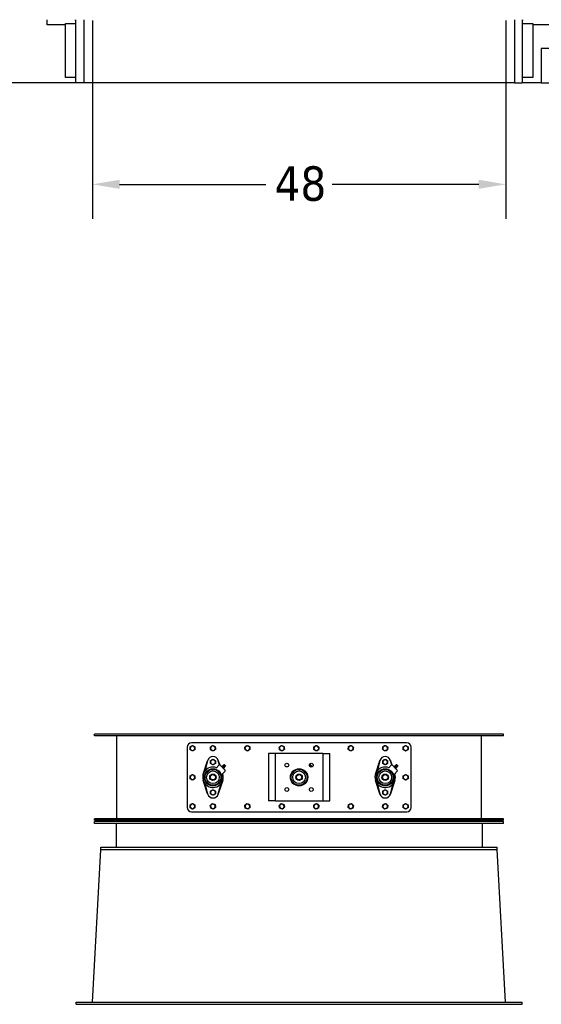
# Model space of a CAD drawing. Header units: inches. Extents: x 24 to 1128, y -69 to 748.
# Tile 592 of 656: x 495 to 555, y 438 to 552. Entities that reach past the tile are written whole.
import ezdxf

# ---------------------------------------------------------------- set-up
doc = ezdxf.new("R2010")
doc.units = ezdxf.units.IN
doc.header["$LTSCALE"] = 32
doc.header["$MEASUREMENT"] = 0
doc.layers.add('Dimension (ANSI)', color=7, linetype='Continuous', lineweight=25)
doc.layers.add('Visible (ANSI)', color=7, linetype='Continuous', lineweight=30)
doc.styles.add('Note Text (ANSI)', font='tahoma.ttf')
doc.dimstyles.new('SB Fraction-16 (ANSI)', dxfattribs={"dimscale": 32, "dimtxt": 0.125, "dimasz": 0.098425, "dimexe": 0.125, "dimexo": 0.0625, "dimgap": 0.031496, "dimtad": 0, "dimtih": 1, "dimtoh": 1, "dimdec": 4, "dimrnd": 1e-08, "dimzin": 0, "dimdsep": 46, "dimlunit": 5, "dimtxsty": 'Note Text (ANSI)', "dimcen": 0.09, "dimdle": 0.393701, "dimclrd": 256, "dimclre": 256, "dimclrt": 256, "dimadec": 0, "dimazin": 3, "dimtfac": 0.96, "dimtofl": 0, "dimtmove": 0, "dimatfit": 3, "dimfxl": 1, "dimfrac": 2, "dimtolj": 1, "dimtzin": 12, "dimlwd": -1, "dimlwe": -1, "dimarcsym": 0})

# ---------------------------------------------------------------- blocks, each defined once
blk = doc.blocks.new('*D20')
at = {"layer": 'Defpoints', "color": 0, "transparency": 16777216}
for p in [(503.16, 553.92), (551.16, 553.92), (551.16, 532.87)]:
    blk.add_point(p, dxfattribs=at)
at = {"layer": 'Dimension (ANSI)', "transparency": 16777216}
for p, q in [((503.16, 551.92), (503.16, 528.87)), ((551.16, 551.92), (551.16, 528.87)), ((506.31, 532.87), (523.3, 532.87)), ((548.01, 532.87), (531.01, 532.87))]:
    blk.add_line(p, q, dxfattribs=at)
for points in [[(506.31, 533.4), (506.31, 532.35), (503.16, 532.87)], [(548.01, 533.4), (548.01, 532.35), (551.16, 532.87)]]:
    blk.add_solid(points, dxfattribs=at)
at = {"layer": 'Dimension (ANSI)', "transparency": 16777216, "insert": (524.31, 534.96), "char_height": 4, "attachment_point": 1, "style": 'Note Text (ANSI)'}
blk.add_mtext('\\A1;48', dxfattribs=at)

msp = doc.modelspace()

# ---------------------------------------------------------------- linework, layer by layer
at = {"layer": 'Visible (ANSI)'}
for p, q in [((497.90563, 551.41853), (497.90563, 551.99853)), ((500.03063, 551.41853), (497.90563, 551.41853)), ((500.03063, 551.54353), (501.23563, 551.54353)), ((500.03063, 545.29353), (500.03063, 551.54353)), ((501.15563, 551.99853), (501.15563, 551.91853)), ((501.15563, 551.91853), (501.23563, 551.91853)), ((501.23563, 544.66853), (501.23563, 551.99853)), ((502.15563, 551.99853), (502.15563, 544.66853)), ((552.15563, 551.99853), (552.15563, 544.66853)), ((553.07563, 551.99853), (553.07563, 544.66853)), ((553.07563, 551.91853), (553.15563, 551.91853)), ((553.07563, 551.54353), (554.28063, 551.54353)), ((553.15563, 551.91853), (553.15563, 551.99853)), ((554.28063, 551.54353), (554.28063, 545.29353)), ((556.40563, 551.41853), (554.28063, 551.41853)), ((559.28063, 548.66853), (555.28063, 548.66853)), ((555.28063, 548.66853), (555.28063, 544.66853)), ((501.23563, 544.66853), (489.28063, 544.66853)), ((501.23563, 545.29353), (500.03063, 545.29353)), ((502.15563, 544.66853), (501.23563, 544.66853)), ((552.15563, 544.66853), (502.15563, 544.66853)), ((552.15563, 544.66853), (553.07563, 544.66853)), ((554.28063, 545.29353), (553.07563, 545.29353)), ((555.28063, 544.66853), (553.07563, 544.66853)), ((555.28063, 544.66853), (559.28063, 544.66853)), ((550.90563, 468.98367), (503.40563, 468.98367)), ((503.40563, 468.79617), (503.40563, 468.98367)), ((550.90563, 468.79617), (503.40563, 468.79617)), ((505.96813, 468.79617), (505.96813, 459.17117)), ((539.65563, 467.98367), (514.65563, 467.98367)), ((548.34313, 459.17117), (548.34313, 468.79617)), ((550.90563, 468.79617), (550.90563, 468.98367)), ((514.15563, 467.48367), (514.15563, 460.48367)), ((524.21813, 466.73367), (523.59313, 466.73367)), ((523.59313, 466.73367), (523.59313, 461.23367)), ((524.40563, 466.73367), (524.21813, 466.73367)), ((524.40563, 461.23367), (524.40563, 466.73367)), ((524.78063, 466.73367), (524.40563, 466.73367)), ((529.53063, 466.73367), (524.78063, 466.73367)), ((529.90563, 466.73367), (529.53063, 466.73367)), ((529.90563, 466.73367), (530.09313, 466.73367)), ((529.90563, 466.73367), (529.90563, 461.23367)), ((530.09313, 466.73367), (530.71813, 466.73367)), ((530.71813, 461.23367), (530.71813, 466.73367)), ((540.15563, 460.48367), (540.15563, 467.48367)), ((516.02653, 464.35148), (516.53541, 465.91363)), ((516.53541, 465.91363), (516.21114, 464.70346)), ((516.53541, 465.91363), (516.54651, 465.94772)), ((517.76475, 465.94772), (517.77586, 465.91363)), ((517.90905, 465.41654), (517.77586, 465.91363)), ((517.77586, 465.91363), (517.93774, 465.4167)), ((536.02653, 464.35148), (536.53541, 465.91363)), ((536.53541, 465.91363), (536.21114, 464.70346)), ((536.53541, 465.91363), (536.54651, 465.94772)), ((537.76475, 465.94772), (537.77586, 465.91363)), ((537.90905, 465.41654), (537.77586, 465.91363)), ((537.77586, 465.91363), (537.93774, 465.4167)), ((517.52454, 465.05969), (517.85322, 465.38836)), ((517.99464, 465.38836), (518.56033, 464.82268)), ((518.17368, 465.22673), (518.23979, 465.29284)), ((518.18005, 465.20296), (518.17368, 465.22673)), ((518.22993, 465.17048), (518.29604, 465.23659)), ((518.56033, 464.68126), (518.23165, 464.35258)), ((518.26357, 465.28647), (518.23979, 465.29284)), ((518.26357, 465.28647), (518.27662, 465.27342)), ((518.27662, 465.27342), (518.361, 465.18904)), ((518.34244, 465.05797), (518.40855, 465.12408)), ((518.35887, 465.33445), (518.50641, 465.1869)), ((518.361, 465.18904), (518.44538, 465.10466)), ((518.37492, 465.00809), (518.3987, 465.00171)), ((518.3987, 465.00171), (518.46481, 465.06783)), ((518.48317, 465.43964), (518.4128, 465.41868)), ((518.4128, 465.41868), (518.59064, 465.24084)), ((518.44538, 465.10466), (518.45844, 465.0916)), ((518.45844, 465.0916), (518.46481, 465.06783)), ((518.49099, 465.43766), (518.60962, 465.31902)), ((518.6116, 465.31121), (518.59064, 465.24084)), ((528.36903, 465.32429), (528.49625, 465.19706)), ((528.48317, 465.43964), (528.4128, 465.41868)), ((528.4128, 465.41868), (528.59064, 465.24084)), ((528.49099, 465.43766), (528.60962, 465.31902)), ((528.6116, 465.31121), (528.59064, 465.24084)), ((537.52454, 465.05969), (537.85322, 465.38836)), ((537.99464, 465.38836), (538.56033, 464.82268)), ((538.17368, 465.22673), (538.23979, 465.29284)), ((538.18005, 465.20296), (538.17368, 465.22673)), ((538.22993, 465.17048), (538.29604, 465.23659)), ((538.56033, 464.68126), (538.23165, 464.35258)), ((538.26357, 465.28647), (538.23979, 465.29284)), ((538.26357, 465.28647), (538.27662, 465.27342)), ((538.27662, 465.27342), (538.361, 465.18904)), ((538.34244, 465.05797), (538.40855, 465.12408)), ((538.35887, 465.33445), (538.50641, 465.1869)), ((538.361, 465.18904), (538.44538, 465.10466)), ((538.37492, 465.00809), (538.3987, 465.00171)), ((538.3987, 465.00171), (538.46481, 465.06783)), ((538.48317, 465.43964), (538.4128, 465.41868)), ((538.4128, 465.41868), (538.59064, 465.24084)), ((538.44538, 465.10466), (538.45844, 465.0916)), ((538.45844, 465.0916), (538.46481, 465.06783)), ((538.49099, 465.43766), (538.60962, 465.31902)), ((538.6116, 465.31121), (538.59064, 465.24084)), ((516.53541, 462.05371), (516.02653, 463.61586)), ((518.28474, 463.61586), (517.77586, 462.05371)), ((518.27142, 464.39235), (518.28474, 464.35148)), ((536.53541, 462.05371), (536.02653, 463.61586)), ((538.28474, 463.61586), (537.77586, 462.05371)), ((538.27142, 464.39235), (538.28474, 464.35148)), ((516.21114, 463.26388), (516.53541, 462.05371)), ((517.77586, 462.05371), (518.10012, 463.26388)), ((536.21114, 463.26388), (536.53541, 462.05371)), ((537.77586, 462.05371), (538.10012, 463.26388)), ((516.54651, 462.01962), (516.53541, 462.05371)), ((517.77586, 462.05371), (517.76475, 462.01962)), ((524.21813, 461.23367), (523.59313, 461.23367)), ((524.40563, 461.23367), (524.21813, 461.23367)), ((524.40563, 461.23367), (524.78063, 461.23367)), ((524.78063, 461.23367), (529.53063, 461.23367)), ((529.53063, 461.23367), (529.90563, 461.23367)), ((529.90563, 461.23367), (530.09313, 461.23367)), ((530.09313, 461.23367), (530.71813, 461.23367)), ((536.54651, 462.01962), (536.53541, 462.05371)), ((537.77586, 462.05371), (537.76475, 462.01962)), ((514.65563, 459.98367), (539.65563, 459.98367)), ((550.90563, 459.17117), (503.40563, 459.17117)), ((503.40563, 458.98367), (503.40563, 459.17117)), ((550.90563, 458.98367), (503.40563, 458.98367)), ((550.90563, 458.85867), (503.40563, 458.85867)), ((503.40563, 458.60867), (503.40563, 458.85867)), ((550.90563, 458.98367), (550.90563, 459.17117)), ((550.90563, 458.60867), (550.90563, 458.85867)), ((550.90563, 458.60867), (503.40563, 458.60867)), ((505.90563, 458.60867), (505.90563, 455.85867)), ((548.40563, 458.60867), (548.40563, 455.85867)), ((503.16952, 437.85867), (504.15563, 455.60867)), ((504.15563, 455.60867), (504.15563, 455.85867)), ((504.15563, 455.85867), (550.15563, 455.85867)), ((504.15563, 455.60867), (550.15563, 455.60867)), ((550.15563, 455.60867), (550.15563, 455.85867)), ((551.14174, 437.85867), (550.15563, 455.60867)), ((501.25563, 437.60867), (501.25563, 437.85867)), ((501.25563, 437.85867), (553.05563, 437.85867)), ((501.25563, 437.60867), (553.05563, 437.60867)), ((553.05563, 437.60867), (553.05563, 437.85867))]:
    msp.add_line(p, q, dxfattribs=at)
for centre, radius in [((525.73763, 465.40167), 0.21875), ((528.57363, 465.40167), 0.21875), ((517.15563, 463.98367), 0.99675), ((517.15563, 463.98367), 0.92175), ((517.15563, 463.98367), 0.73425), ((527.15563, 463.98367), 1), ((527.15563, 463.98367), 0.99675), ((527.15563, 463.98367), 0.92175), ((527.15563, 463.98367), 0.73425), ((537.15563, 463.98367), 0.99675), ((537.15563, 463.98367), 0.92175), ((537.15563, 463.98367), 0.73425), ((517.15563, 463.98367), 0.375), ((517.15563, 463.98367), 0.3125), ((527.15563, 463.98367), 0.375), ((527.15563, 463.98367), 0.3125), ((537.15563, 463.98367), 0.375), ((537.15563, 463.98367), 0.3125), ((525.73763, 462.56567), 0.21875), ((528.57363, 462.56567), 0.21875)]:
    msp.add_circle(centre, radius, dxfattribs=at)
for centre, radius, start, end in [((514.65563, 467.48367), 0.5, 90, 180), ((539.65563, 467.48367), 0.5, 0, 90), ((514.78063, 467.35867), 0.281, 120, 180), ((514.78063, 467.35867), 0.281, 180, 240), ((514.78063, 467.35867), 0.281, 60, 120), ((514.78063, 467.35867), 0.281, 240, 300), ((514.78063, 467.35867), 0.281, 0, 60), ((514.78063, 467.35867), 0.281, 300, 0), ((517.15563, 467.35867), 0.281, 126.2923397, 186.2923397), ((517.15563, 467.35867), 0.281, 186.2923397, 246.2923397), ((517.15563, 467.35867), 0.281, 66.2923397, 126.2923397), ((517.15563, 467.35867), 0.281, 246.2923397, 306.2923397), ((517.15563, 467.35867), 0.281, 6.2923397, 66.2923397), ((517.15563, 467.35867), 0.281, 306.2923397, 6.2923397), ((521.15563, 467.35867), 0.281, 126.2923397, 186.2923397), ((521.15563, 467.35867), 0.281, 186.2923397, 246.2923397), ((521.15563, 467.35867), 0.281, 66.2923397, 126.2923397), ((521.15563, 467.35867), 0.281, 246.2923397, 306.2923397), ((521.15563, 467.35867), 0.281, 6.2923397, 66.2923397), ((521.15563, 467.35867), 0.281, 306.2923397, 6.2923397), ((525.15563, 467.35867), 0.281, 126.2923397, 186.2923397), ((525.15563, 467.35867), 0.281, 186.2923397, 246.2923397), ((525.15563, 467.35867), 0.281, 66.2923397, 126.2923397), ((525.15563, 467.35867), 0.281, 246.2923397, 306.2923397), ((525.15563, 467.35867), 0.281, 6.2923397, 66.2923397), ((525.15563, 467.35867), 0.281, 306.2923397, 6.2923397), ((529.15563, 467.35867), 0.281, 170.8358207, 230.8358207), ((529.15563, 467.35867), 0.281, 110.8358207, 170.8358207), ((529.15563, 467.35867), 0.281, 230.8358207, 290.8358207), ((529.15563, 467.35867), 0.281, 50.8358207, 110.8358207), ((529.15563, 467.35867), 0.281, 290.8358207, 350.8358207), ((529.15563, 467.35867), 0.281, 350.8358207, 50.8358207), ((533.15563, 467.35867), 0.281, 170.8358207, 230.8358207), ((533.15563, 467.35867), 0.281, 110.8358207, 170.8358207), ((533.15563, 467.35867), 0.281, 230.8358207, 290.8358207), ((533.15563, 467.35867), 0.281, 50.8358207, 110.8358207), ((533.15563, 467.35867), 0.281, 290.8358207, 350.8358207), ((533.15563, 467.35867), 0.281, 350.8358207, 50.8358207), ((537.15563, 467.35867), 0.281, 170.8358207, 230.8358207), ((537.15563, 467.35867), 0.281, 110.8358207, 170.8358207), ((537.15563, 467.35867), 0.281, 230.8358207, 290.8358207), ((537.15563, 467.35867), 0.281, 50.8358207, 110.8358207), ((537.15563, 467.35867), 0.281, 290.8358207, 350.8358207), ((537.15563, 467.35867), 0.281, 350.8358207, 50.8358207), ((539.53063, 467.35867), 0.281, 120, 180), ((539.53063, 467.35867), 0.281, 180, 240), ((539.53063, 467.35867), 0.281, 60, 120), ((539.53063, 467.35867), 0.281, 240, 300), ((539.53063, 467.35867), 0.281, 0, 60), ((539.53063, 467.35867), 0.281, 300, 0), ((517.15563, 465.74929), 0.64063, 18.0432318, 161.9567682), ((517.15563, 465.74929), 0.28125, 120, 180), ((517.15563, 465.74929), 0.28125, 180, 240), ((517.15563, 465.74929), 0.28125, 60, 120), ((517.15563, 465.74929), 0.28125, 0, 60), ((517.15563, 465.74929), 0.28125, 300, 0), ((537.15563, 465.74929), 0.64063, 18.0432318, 161.9567682), ((537.15563, 465.74929), 0.28125, 120, 180), ((537.15563, 465.74929), 0.28125, 180, 240), ((537.15563, 465.74929), 0.28125, 60, 120), ((537.15563, 465.74929), 0.28125, 0, 60), ((537.15563, 465.74929), 0.28125, 300, 0), ((517.15563, 463.98367), 1.1875, 69.9010624, 20.0989376), ((517.15563, 465.74929), 0.28125, 240, 300), ((517.92393, 465.31765), 0.1, 45, 135), ((518.20774, 465.516), 0.23622, 283.6687015, 309.7729981), ((518.48502, 465.31305), 0.12795, 124.3612907, 170.3745904), ((518.68797, 465.03578), 0.23622, 140.2270019, 166.3312985), ((518.48542, 465.43209), 0.00787, 45, 106.5871761), ((518.48502, 465.31305), 0.12795, 279.6254096, 325.6387093), ((518.48962, 464.75197), 0.1, 315, 45), ((518.60406, 465.31346), 0.00787, 343.4128239, 45), ((528.48502, 465.31305), 0.12795, 124.3612907, 164.4634537), ((528.48542, 465.43209), 0.00787, 45, 106.5871761), ((528.48502, 465.31305), 0.12795, 285.5365463, 325.6387093), ((528.60406, 465.31346), 0.00787, 343.4128239, 45), ((537.15563, 463.98367), 1.1875, 69.9010624, 20.0989376), ((537.15563, 465.74929), 0.28125, 240, 300), ((537.92393, 465.31765), 0.1, 45, 135), ((538.20774, 465.516), 0.23622, 283.6687015, 309.7729981), ((538.48502, 465.31305), 0.12795, 124.3612907, 170.3745904), ((538.68797, 465.03578), 0.23622, 140.2270019, 166.3312985), ((538.48542, 465.43209), 0.00787, 45, 106.5871761), ((538.48502, 465.31305), 0.12795, 279.6254096, 325.6387093), ((538.48962, 464.75197), 0.1, 315, 45), ((538.60406, 465.31346), 0.00787, 343.4128239, 45), ((514.78063, 463.98367), 0.281, 120, 180), ((514.78063, 463.98367), 0.281, 180, 240), ((514.78063, 463.98367), 0.281, 60, 120), ((514.78063, 463.98367), 0.281, 240, 300), ((514.78063, 463.98367), 0.281, 0, 60), ((514.78063, 463.98367), 0.281, 300, 0), ((539.53063, 463.98367), 0.281, 120, 180), ((539.53063, 463.98367), 0.281, 180, 240), ((539.53063, 463.98367), 0.281, 60, 120), ((539.53063, 463.98367), 0.281, 240, 300), ((539.53063, 463.98367), 0.281, 0, 60), ((539.53063, 463.98367), 0.281, 300, 0), ((517.15563, 462.21804), 0.28125, 120, 180), ((517.15563, 462.21804), 0.28125, 180, 240), ((517.15563, 462.21804), 0.28125, 60, 120), ((517.15563, 462.21804), 0.28125, 0, 60), ((517.15563, 462.21804), 0.28125, 300, 0), ((537.15563, 462.21804), 0.28125, 120, 180), ((537.15563, 462.21804), 0.28125, 180, 240), ((537.15563, 462.21804), 0.28125, 60, 120), ((537.15563, 462.21804), 0.28125, 0, 60), ((537.15563, 462.21804), 0.28125, 300, 0), ((517.15563, 462.21804), 0.64063, 198.0432318, 341.9567682), ((517.15563, 462.21804), 0.28125, 240, 300), ((537.15563, 462.21804), 0.64063, 198.0432318, 341.9567682), ((537.15563, 462.21804), 0.28125, 240, 300), ((514.65563, 460.48367), 0.5, 180, 270), ((514.78063, 460.60867), 0.281, 120, 180), ((514.78063, 460.60867), 0.281, 180, 240), ((514.78063, 460.60867), 0.281, 60, 120), ((514.78063, 460.60867), 0.281, 240, 300), ((514.78063, 460.60867), 0.281, 0, 60), ((514.78063, 460.60867), 0.281, 300, 0), ((517.15563, 460.60867), 0.281, 133.3571703, 193.3571703), ((517.15563, 460.60867), 0.281, 193.3571703, 253.3571703), ((517.15563, 460.60867), 0.281, 73.3571703, 133.3571703), ((517.15563, 460.60867), 0.281, 253.3571703, 313.3571703), ((517.15563, 460.60867), 0.281, 13.3571703, 73.3571703), ((517.15563, 460.60867), 0.281, 313.3571703, 13.3571703), ((521.15563, 460.60867), 0.281, 133.3571703, 193.3571703), ((521.15563, 460.60867), 0.281, 193.3571703, 253.3571703), ((521.15563, 460.60867), 0.281, 73.3571703, 133.3571703), ((521.15563, 460.60867), 0.281, 253.3571703, 313.3571703), ((521.15563, 460.60867), 0.281, 13.3571703, 73.3571703), ((521.15563, 460.60867), 0.281, 313.3571703, 13.3571703), ((525.15563, 460.60867), 0.281, 133.3571703, 193.3571703), ((525.15563, 460.60867), 0.281, 193.3571703, 253.3571703), ((525.15563, 460.60867), 0.281, 73.3571703, 133.3571703), ((525.15563, 460.60867), 0.281, 253.3571703, 313.3571703), ((525.15563, 460.60867), 0.281, 13.3571703, 73.3571703), ((525.15563, 460.60867), 0.281, 313.3571703, 13.3571703), ((529.15563, 460.60867), 0.281, 168.4406544, 228.4406544), ((529.15563, 460.60867), 0.281, 108.4406544, 168.4406544), ((529.15563, 460.60867), 0.281, 228.4406544, 288.4406544), ((529.15563, 460.60867), 0.281, 48.4406544, 108.4406544), ((529.15563, 460.60867), 0.281, 288.4406544, 348.4406544), ((529.15563, 460.60867), 0.281, 348.4406544, 48.4406544), ((533.15563, 460.60867), 0.281, 168.4406544, 228.4406544), ((533.15563, 460.60867), 0.281, 108.4406544, 168.4406544), ((533.15563, 460.60867), 0.281, 228.4406544, 288.4406544), ((533.15563, 460.60867), 0.281, 48.4406544, 108.4406544), ((533.15563, 460.60867), 0.281, 288.4406544, 348.4406544), ((533.15563, 460.60867), 0.281, 348.4406544, 48.4406544), ((537.15563, 460.60867), 0.281, 168.4406544, 228.4406544), ((537.15563, 460.60867), 0.281, 108.4406544, 168.4406544), ((537.15563, 460.60867), 0.281, 228.4406544, 288.4406544), ((537.15563, 460.60867), 0.281, 48.4406544, 108.4406544), ((537.15563, 460.60867), 0.281, 288.4406544, 348.4406544), ((537.15563, 460.60867), 0.281, 348.4406544, 48.4406544), ((539.53063, 460.60867), 0.281, 120, 180), ((539.53063, 460.60867), 0.281, 180, 240), ((539.53063, 460.60867), 0.281, 60, 120), ((539.53063, 460.60867), 0.281, 240, 300), ((539.65563, 460.48367), 0.5, 270, 0), ((539.53063, 460.60867), 0.281, 0, 60), ((539.53063, 460.60867), 0.281, 300, 0)]:
    msp.add_arc(centre, radius, start, end, dxfattribs=at)
for points in [[(514.49963, 467.5209), (514.57493, 467.56438), (514.64013, 467.60202)], [(514.49963, 467.35867), (514.49963, 467.43396), (514.49963, 467.5209)], [(514.49963, 467.19643), (514.49963, 467.28338), (514.49963, 467.35867)], [(514.64013, 467.11532), (514.57493, 467.15296), (514.49963, 467.19643)], [(514.64013, 467.60202), (514.70534, 467.63967), (514.78063, 467.68314)], [(514.78063, 467.0342), (514.70534, 467.07767), (514.64013, 467.11532)], [(514.78063, 467.68314), (514.85593, 467.63967), (514.92113, 467.60202)], [(514.92113, 467.11532), (514.85593, 467.07767), (514.78063, 467.0342)], [(514.92113, 467.60202), (514.98634, 467.56438), (515.06163, 467.5209)], [(515.06163, 467.19643), (514.98634, 467.15296), (514.92113, 467.11532)], [(515.06163, 467.5209), (515.06163, 467.43396), (515.06163, 467.35867)], [(515.06163, 467.35867), (515.06163, 467.28338), (515.06163, 467.19643)], [(516.85854, 467.48913), (516.92862, 467.54059), (516.98931, 467.58516)], [(516.87633, 467.32787), (516.86807, 467.40271), (516.85854, 467.48913)], [(516.89411, 467.16661), (516.88458, 467.25303), (516.87633, 467.32787)], [(517.04265, 467.10138), (516.97371, 467.13166), (516.89411, 467.16661)], [(516.98931, 467.58516), (517.04999, 467.62972), (517.12007, 467.68119)], [(517.1912, 467.03615), (517.11159, 467.07111), (517.04265, 467.10138)], [(517.12007, 467.68119), (517.19967, 467.64623), (517.26861, 467.61596)], [(517.32196, 467.13218), (517.26127, 467.08761), (517.1912, 467.03615)], [(517.26861, 467.61596), (517.33755, 467.58568), (517.41716, 467.55073)], [(517.45272, 467.22821), (517.38265, 467.17675), (517.32196, 467.13218)], [(517.41716, 467.55073), (517.42669, 467.46431), (517.43494, 467.38947)], [(517.43494, 467.38947), (517.44319, 467.31463), (517.45272, 467.22821)], [(520.85854, 467.48913), (520.92862, 467.54059), (520.98931, 467.58516)], [(520.87633, 467.32787), (520.86807, 467.40271), (520.85854, 467.48913)], [(520.89411, 467.16661), (520.88458, 467.25303), (520.87633, 467.32787)], [(521.04265, 467.10138), (520.97371, 467.13166), (520.89411, 467.16661)], [(520.98931, 467.58516), (521.04999, 467.62972), (521.12007, 467.68119)], [(521.1912, 467.03615), (521.11159, 467.07111), (521.04265, 467.10138)], [(521.12007, 467.68119), (521.19967, 467.64623), (521.26861, 467.61596)], [(521.32196, 467.13218), (521.26127, 467.08761), (521.1912, 467.03615)], [(521.26861, 467.61596), (521.33755, 467.58568), (521.41716, 467.55073)], [(521.45272, 467.22821), (521.38265, 467.17675), (521.32196, 467.13218)], [(521.41716, 467.55073), (521.42669, 467.46431), (521.43494, 467.38947)], [(521.43494, 467.38947), (521.44319, 467.31463), (521.45272, 467.22821)], [(524.85854, 467.48913), (524.92862, 467.54059), (524.98931, 467.58516)], [(524.87633, 467.32787), (524.86807, 467.40271), (524.85854, 467.48913)], [(524.89411, 467.16661), (524.88458, 467.25303), (524.87633, 467.32787)], [(525.04265, 467.10138), (524.97371, 467.13166), (524.89411, 467.16661)], [(524.98931, 467.58516), (525.04999, 467.62972), (525.12007, 467.68119)], [(525.1912, 467.03615), (525.11159, 467.07111), (525.04265, 467.10138)], [(525.12007, 467.68119), (525.19967, 467.64623), (525.26861, 467.61596)], [(525.32196, 467.13218), (525.26127, 467.08761), (525.1912, 467.03615)], [(525.26861, 467.61596), (525.33755, 467.58568), (525.41716, 467.55073)], [(525.45272, 467.22821), (525.38265, 467.17675), (525.32196, 467.13218)], [(525.41716, 467.55073), (525.42669, 467.46431), (525.43494, 467.38947)], [(525.43494, 467.38947), (525.44319, 467.31463), (525.45272, 467.22821)], [(528.85238, 467.24326), (528.86623, 467.32909), (528.87822, 467.40342)], [(528.97817, 467.1408), (528.91979, 467.18835), (528.85238, 467.24326)], [(528.87822, 467.40342), (528.89021, 467.47776), (528.90406, 467.56359)], [(528.90406, 467.56359), (528.98531, 467.59451), (529.05568, 467.62129)], [(529.10396, 467.03834), (529.03655, 467.09325), (528.97817, 467.1408)], [(529.05568, 467.62129), (529.12605, 467.64807), (529.20731, 467.679)], [(529.25558, 467.09605), (529.18521, 467.06926), (529.10396, 467.03834)], [(529.20731, 467.679), (529.27472, 467.62409), (529.3331, 467.57654)], [(529.40721, 467.15375), (529.32595, 467.12283), (529.25558, 467.09605)], [(529.3331, 467.57654), (529.39148, 467.52899), (529.45888, 467.47408)], [(529.43305, 467.31392), (529.42105, 467.23958), (529.40721, 467.15375)], [(529.45888, 467.47408), (529.44504, 467.38825), (529.43305, 467.31392)], [(532.85238, 467.24326), (532.86623, 467.32909), (532.87822, 467.40342)], [(532.97817, 467.1408), (532.91979, 467.18835), (532.85238, 467.24326)], [(532.87822, 467.40342), (532.89021, 467.47776), (532.90406, 467.56359)], [(532.90406, 467.56359), (532.98531, 467.59451), (533.05568, 467.62129)], [(533.10396, 467.03834), (533.03655, 467.09325), (532.97817, 467.1408)], [(533.05568, 467.62129), (533.12605, 467.64807), (533.20731, 467.679)], [(533.25558, 467.09605), (533.18521, 467.06926), (533.10396, 467.03834)], [(533.20731, 467.679), (533.27472, 467.62409), (533.3331, 467.57654)], [(533.40721, 467.15375), (533.32595, 467.12283), (533.25558, 467.09605)], [(533.3331, 467.57654), (533.39148, 467.52899), (533.45888, 467.47408)], [(533.43305, 467.31392), (533.42105, 467.23958), (533.40721, 467.15375)], [(533.45888, 467.47408), (533.44504, 467.38825), (533.43305, 467.31392)], [(536.85238, 467.24326), (536.86623, 467.32909), (536.87822, 467.40342)], [(536.97817, 467.1408), (536.91979, 467.18835), (536.85238, 467.24326)], [(536.87822, 467.40342), (536.89021, 467.47776), (536.90406, 467.56359)], [(536.90406, 467.56359), (536.98531, 467.59451), (537.05568, 467.62129)], [(537.10396, 467.03834), (537.03655, 467.09325), (536.97817, 467.1408)], [(537.05568, 467.62129), (537.12605, 467.64807), (537.20731, 467.679)], [(537.25558, 467.09605), (537.18521, 467.06926), (537.10396, 467.03834)], [(537.20731, 467.679), (537.27472, 467.62409), (537.3331, 467.57654)], [(537.40721, 467.15375), (537.32595, 467.12283), (537.25558, 467.09605)], [(537.3331, 467.57654), (537.39148, 467.52899), (537.45888, 467.47408)], [(537.43305, 467.31392), (537.42105, 467.23958), (537.40721, 467.15375)], [(537.45888, 467.47408), (537.44504, 467.38825), (537.43305, 467.31392)], [(539.24963, 467.5209), (539.32493, 467.56438), (539.39013, 467.60202)], [(539.24963, 467.35867), (539.24963, 467.43396), (539.24963, 467.5209)], [(539.24963, 467.19643), (539.24963, 467.28338), (539.24963, 467.35867)], [(539.39013, 467.11532), (539.32493, 467.15296), (539.24963, 467.19643)], [(539.39013, 467.60202), (539.45534, 467.63967), (539.53063, 467.68314)], [(539.53063, 467.0342), (539.45534, 467.07767), (539.39013, 467.11532)], [(539.53063, 467.68314), (539.60593, 467.63967), (539.67113, 467.60202)], [(539.67113, 467.11532), (539.60593, 467.07767), (539.53063, 467.0342)], [(539.67113, 467.60202), (539.73634, 467.56438), (539.81163, 467.5209)], [(539.81163, 467.19643), (539.73634, 467.15296), (539.67113, 467.11532)], [(539.81163, 467.5209), (539.81163, 467.43396), (539.81163, 467.35867)], [(539.81163, 467.35867), (539.81163, 467.28338), (539.81163, 467.19643)], [(516.87438, 465.91167), (516.94974, 465.95518), (517.01501, 465.99286)], [(516.87438, 465.74929), (516.87438, 465.82466), (516.87438, 465.91167)], [(516.87438, 465.58691), (516.87438, 465.67393), (516.87438, 465.74929)], [(517.01501, 465.50572), (516.94974, 465.54341), (516.87438, 465.58691)], [(517.01501, 465.99286), (517.08027, 466.03054), (517.15563, 466.07405)], [(517.15563, 466.07405), (517.23099, 466.03054), (517.29626, 465.99286)], [(517.29626, 465.99286), (517.36152, 465.95518), (517.43688, 465.91167)], [(517.43688, 465.58691), (517.36152, 465.54341), (517.29626, 465.50572)], [(517.43688, 465.91167), (517.43688, 465.82466), (517.43688, 465.74929)], [(517.43688, 465.74929), (517.43688, 465.67393), (517.43688, 465.58691)], [(536.87438, 465.91167), (536.94974, 465.95518), (537.01501, 465.99286)], [(536.87438, 465.74929), (536.87438, 465.82466), (536.87438, 465.91167)], [(536.87438, 465.58691), (536.87438, 465.67393), (536.87438, 465.74929)], [(537.01501, 465.50572), (536.94974, 465.54341), (536.87438, 465.58691)], [(537.01501, 465.99286), (537.08027, 466.03054), (537.15563, 466.07405)], [(537.15563, 466.07405), (537.23099, 466.03054), (537.29626, 465.99286)], [(537.29626, 465.99286), (537.36152, 465.95518), (537.43688, 465.91167)], [(537.43688, 465.58691), (537.36152, 465.54341), (537.29626, 465.50572)], [(537.43688, 465.91167), (537.43688, 465.82466), (537.43688, 465.74929)], [(537.43688, 465.74929), (537.43688, 465.67393), (537.43688, 465.58691)], [(517.15563, 465.42453), (517.08027, 465.46804), (517.01501, 465.50572)], [(517.29626, 465.50572), (517.23099, 465.46804), (517.15563, 465.42453)], [(518.17368, 465.22673), (518.18005, 465.20296), (518.1931, 465.1899)], [(518.1931, 465.1899), (518.20616, 465.17685), (518.22993, 465.17048)], [(518.22993, 465.17048), (518.25138, 465.13163), (518.27748, 465.10552)], [(518.27662, 465.27342), (518.26357, 465.28647), (518.23979, 465.29284)], [(518.29604, 465.23659), (518.28967, 465.26037), (518.27662, 465.27342)], [(518.27748, 465.10552), (518.30359, 465.07941), (518.34244, 465.05797)], [(518.361, 465.18904), (518.33489, 465.21515), (518.29604, 465.23659)], [(518.34244, 465.05797), (518.34881, 465.03419), (518.36187, 465.02114)], [(518.40855, 465.12408), (518.38711, 465.16293), (518.361, 465.18904)], [(518.36187, 465.02114), (518.37492, 465.00809), (518.3987, 465.00171)], [(518.44538, 465.10466), (518.43233, 465.11771), (518.40855, 465.12408)], [(518.46481, 465.06783), (518.45844, 465.0916), (518.44538, 465.10466)], [(537.15563, 465.42453), (537.08027, 465.46804), (537.01501, 465.50572)], [(537.29626, 465.50572), (537.23099, 465.46804), (537.15563, 465.42453)], [(538.17368, 465.22673), (538.18005, 465.20296), (538.1931, 465.1899)], [(538.1931, 465.1899), (538.20616, 465.17685), (538.22993, 465.17048)], [(538.22993, 465.17048), (538.25138, 465.13163), (538.27748, 465.10552)], [(538.27662, 465.27342), (538.26357, 465.28647), (538.23979, 465.29284)], [(538.29604, 465.23659), (538.28967, 465.26037), (538.27662, 465.27342)], [(538.27748, 465.10552), (538.30359, 465.07941), (538.34244, 465.05797)], [(538.361, 465.18904), (538.33489, 465.21515), (538.29604, 465.23659)], [(538.34244, 465.05797), (538.34881, 465.03419), (538.36187, 465.02114)], [(538.40855, 465.12408), (538.38711, 465.16293), (538.361, 465.18904)], [(538.36187, 465.02114), (538.37492, 465.00809), (538.3987, 465.00171)], [(538.44538, 465.10466), (538.43233, 465.11771), (538.40855, 465.12408)], [(538.46481, 465.06783), (538.45844, 465.0916), (538.44538, 465.10466)], [(514.49963, 464.1459), (514.57493, 464.18938), (514.64013, 464.22702)], [(514.49963, 463.98367), (514.49963, 464.05896), (514.49963, 464.1459)], [(514.49963, 463.82143), (514.49963, 463.90838), (514.49963, 463.98367)], [(514.64013, 463.74032), (514.57493, 463.77796), (514.49963, 463.82143)], [(514.64013, 464.22702), (514.70534, 464.26467), (514.78063, 464.30814)], [(514.78063, 463.6592), (514.70534, 463.70267), (514.64013, 463.74032)], [(514.78063, 464.30814), (514.85593, 464.26467), (514.92113, 464.22702)], [(514.92113, 463.74032), (514.85593, 463.70267), (514.78063, 463.6592)], [(514.92113, 464.22702), (514.98634, 464.18938), (515.06163, 464.1459)], [(515.06163, 463.82143), (514.98634, 463.77796), (514.92113, 463.74032)], [(515.06163, 464.1459), (515.06163, 464.05896), (515.06163, 463.98367)], [(515.06163, 463.98367), (515.06163, 463.90838), (515.06163, 463.82143)], [(539.24963, 464.1459), (539.32493, 464.18938), (539.39013, 464.22702)], [(539.24963, 463.98367), (539.24963, 464.05896), (539.24963, 464.1459)], [(539.24963, 463.82143), (539.24963, 463.90838), (539.24963, 463.98367)], [(539.39013, 463.74032), (539.32493, 463.77796), (539.24963, 463.82143)], [(539.39013, 464.22702), (539.45534, 464.26467), (539.53063, 464.30814)], [(539.53063, 463.6592), (539.45534, 463.70267), (539.39013, 463.74032)], [(539.53063, 464.30814), (539.60593, 464.26467), (539.67113, 464.22702)], [(539.67113, 463.74032), (539.60593, 463.70267), (539.53063, 463.6592)], [(539.67113, 464.22702), (539.73634, 464.18938), (539.81163, 464.1459)], [(539.81163, 463.82143), (539.73634, 463.77796), (539.67113, 463.74032)], [(539.81163, 464.1459), (539.81163, 464.05896), (539.81163, 463.98367)], [(539.81163, 463.98367), (539.81163, 463.90838), (539.81163, 463.82143)], [(516.87438, 462.38042), (516.94974, 462.42393), (517.01501, 462.46161)], [(516.87438, 462.21804), (516.87438, 462.29341), (516.87438, 462.38042)], [(516.87438, 462.05566), (516.87438, 462.14268), (516.87438, 462.21804)], [(517.01501, 462.46161), (517.08027, 462.49929), (517.15563, 462.5428)], [(517.15563, 462.5428), (517.23099, 462.49929), (517.29626, 462.46161)], [(517.29626, 462.46161), (517.36152, 462.42393), (517.43688, 462.38042)], [(517.43688, 462.38042), (517.43688, 462.29341), (517.43688, 462.21804)], [(517.43688, 462.21804), (517.43688, 462.14268), (517.43688, 462.05566)], [(536.87438, 462.38042), (536.94974, 462.42393), (537.01501, 462.46161)], [(536.87438, 462.21804), (536.87438, 462.29341), (536.87438, 462.38042)], [(536.87438, 462.05566), (536.87438, 462.14268), (536.87438, 462.21804)], [(537.01501, 462.46161), (537.08027, 462.49929), (537.15563, 462.5428)], [(537.15563, 462.5428), (537.23099, 462.49929), (537.29626, 462.46161)], [(537.29626, 462.46161), (537.36152, 462.42393), (537.43688, 462.38042)], [(537.43688, 462.38042), (537.43688, 462.29341), (537.43688, 462.21804)], [(537.43688, 462.21804), (537.43688, 462.14268), (537.43688, 462.05566)], [(517.01501, 461.97447), (516.94974, 462.01216), (516.87438, 462.05566)], [(517.15563, 461.89328), (517.08027, 461.93679), (517.01501, 461.97447)], [(517.29626, 461.97447), (517.23099, 461.93679), (517.15563, 461.89328)], [(517.43688, 462.05566), (517.36152, 462.01216), (517.29626, 461.97447)], [(537.01501, 461.97447), (536.94974, 462.01216), (536.87438, 462.05566)], [(537.15563, 461.89328), (537.08027, 461.93679), (537.01501, 461.97447)], [(537.29626, 461.97447), (537.23099, 461.93679), (537.15563, 461.89328)], [(537.43688, 462.05566), (537.36152, 462.01216), (537.29626, 461.97447)], [(514.49963, 460.7709), (514.57493, 460.81438), (514.64013, 460.85202)], [(514.49963, 460.60867), (514.49963, 460.68396), (514.49963, 460.7709)], [(514.49963, 460.44643), (514.49963, 460.53338), (514.49963, 460.60867)], [(514.64013, 460.36532), (514.57493, 460.40296), (514.49963, 460.44643)], [(514.64013, 460.85202), (514.70534, 460.88967), (514.78063, 460.93314)], [(514.78063, 460.2842), (514.70534, 460.32767), (514.64013, 460.36532)], [(514.78063, 460.93314), (514.85593, 460.88967), (514.92113, 460.85202)], [(514.92113, 460.36532), (514.85593, 460.32767), (514.78063, 460.2842)], [(514.92113, 460.85202), (514.98634, 460.81438), (515.06163, 460.7709)], [(515.06163, 460.44643), (514.98634, 460.40296), (514.92113, 460.36532)], [(515.06163, 460.7709), (515.06163, 460.68396), (515.06163, 460.60867)], [(515.06163, 460.60867), (515.06163, 460.53338), (515.06163, 460.44643)], [(516.84475, 460.7016), (516.90797, 460.76129), (516.96271, 460.81298)], [(516.88223, 460.54375), (516.86484, 460.61701), (516.84475, 460.7016)], [(516.91971, 460.38591), (516.89963, 460.4705), (516.88223, 460.54375)], [(517.07515, 460.33944), (517.00301, 460.36101), (516.91971, 460.38591)], [(516.96271, 460.81298), (517.01746, 460.86467), (517.08067, 460.92436)], [(517.23059, 460.29298), (517.14729, 460.31788), (517.07515, 460.33944)], [(517.08067, 460.92436), (517.16397, 460.89946), (517.23611, 460.8779)], [(517.34855, 460.40436), (517.29381, 460.35267), (517.23059, 460.29298)], [(517.23611, 460.8779), (517.30825, 460.85633), (517.39155, 460.83143)], [(517.46651, 460.51574), (517.4033, 460.45605), (517.34855, 460.40436)], [(517.39155, 460.83143), (517.41164, 460.74684), (517.42903, 460.67359)], [(517.42903, 460.67359), (517.44643, 460.60033), (517.46651, 460.51574)], [(520.84475, 460.7016), (520.90797, 460.76129), (520.96271, 460.81298)], [(520.88223, 460.54375), (520.86484, 460.61701), (520.84475, 460.7016)], [(520.91971, 460.38591), (520.89963, 460.4705), (520.88223, 460.54375)], [(521.07515, 460.33944), (521.00301, 460.36101), (520.91971, 460.38591)], [(520.96271, 460.81298), (521.01746, 460.86467), (521.08067, 460.92436)], [(521.23059, 460.29298), (521.14729, 460.31788), (521.07515, 460.33944)], [(521.08067, 460.92436), (521.16397, 460.89946), (521.23611, 460.8779)], [(521.34855, 460.40436), (521.29381, 460.35267), (521.23059, 460.29298)], [(521.23611, 460.8779), (521.30825, 460.85633), (521.39155, 460.83143)], [(521.46651, 460.51574), (521.4033, 460.45605), (521.34855, 460.40436)], [(521.39155, 460.83143), (521.41164, 460.74684), (521.42903, 460.67359)], [(521.42903, 460.67359), (521.44643, 460.60033), (521.46651, 460.51574)], [(524.84475, 460.7016), (524.90797, 460.76129), (524.96271, 460.81298)], [(524.88223, 460.54375), (524.86484, 460.61701), (524.84475, 460.7016)], [(524.91971, 460.38591), (524.89963, 460.4705), (524.88223, 460.54375)], [(525.07515, 460.33944), (525.00301, 460.36101), (524.91971, 460.38591)], [(524.96271, 460.81298), (525.01746, 460.86467), (525.08067, 460.92436)], [(525.23059, 460.29298), (525.14729, 460.31788), (525.07515, 460.33944)], [(525.08067, 460.92436), (525.16397, 460.89946), (525.23611, 460.8779)], [(525.34855, 460.40436), (525.29381, 460.35267), (525.23059, 460.29298)], [(525.23611, 460.8779), (525.30825, 460.85633), (525.39155, 460.83143)], [(525.46651, 460.51574), (525.4033, 460.45605), (525.34855, 460.40436)], [(525.39155, 460.83143), (525.41164, 460.74684), (525.42903, 460.67359)], [(525.42903, 460.67359), (525.44643, 460.60033), (525.46651, 460.51574)], [(528.84782, 460.50603), (528.86524, 460.59121), (528.88033, 460.66498)], [(528.96922, 460.39841), (528.91288, 460.44836), (528.84782, 460.50603)], [(528.88033, 460.66498), (528.89542, 460.73874), (528.91284, 460.82392)], [(528.91284, 460.82392), (528.99532, 460.85142), (529.06675, 460.87524)], [(529.09061, 460.29078), (529.02556, 460.34846), (528.96922, 460.39841)], [(529.06675, 460.87524), (529.13817, 460.89906), (529.22065, 460.92656)], [(529.24452, 460.3421), (529.17309, 460.31828), (529.09061, 460.29078)], [(529.22065, 460.92656), (529.28571, 460.86888), (529.34205, 460.81893)], [(529.39842, 460.39342), (529.31595, 460.36592), (529.24452, 460.3421)], [(529.34205, 460.81893), (529.39839, 460.76898), (529.46344, 460.71131)], [(529.43093, 460.55236), (529.41585, 460.4786), (529.39842, 460.39342)], [(529.46344, 460.71131), (529.44602, 460.62613), (529.43093, 460.55236)], [(532.84782, 460.50603), (532.86524, 460.59121), (532.88033, 460.66498)], [(532.96922, 460.39841), (532.91288, 460.44836), (532.84782, 460.50603)], [(532.88033, 460.66498), (532.89542, 460.73874), (532.91284, 460.82392)], [(532.91284, 460.82392), (532.99532, 460.85142), (533.06675, 460.87524)], [(533.09061, 460.29078), (533.02556, 460.34846), (532.96922, 460.39841)], [(533.06675, 460.87524), (533.13817, 460.89906), (533.22065, 460.92656)], [(533.24452, 460.3421), (533.17309, 460.31828), (533.09061, 460.29078)], [(533.22065, 460.92656), (533.28571, 460.86888), (533.34205, 460.81893)], [(533.39842, 460.39342), (533.31595, 460.36592), (533.24452, 460.3421)], [(533.34205, 460.81893), (533.39839, 460.76898), (533.46344, 460.71131)], [(533.43093, 460.55236), (533.41585, 460.4786), (533.39842, 460.39342)], [(533.46344, 460.71131), (533.44602, 460.62613), (533.43093, 460.55236)], [(536.84782, 460.50603), (536.86524, 460.59121), (536.88033, 460.66498)], [(536.96922, 460.39841), (536.91288, 460.44836), (536.84782, 460.50603)], [(536.88033, 460.66498), (536.89542, 460.73874), (536.91284, 460.82392)], [(536.91284, 460.82392), (536.99532, 460.85142), (537.06675, 460.87524)], [(537.09061, 460.29078), (537.02556, 460.34846), (536.96922, 460.39841)], [(537.06675, 460.87524), (537.13817, 460.89906), (537.22065, 460.92656)], [(537.24452, 460.3421), (537.17309, 460.31828), (537.09061, 460.29078)], [(537.22065, 460.92656), (537.28571, 460.86888), (537.34205, 460.81893)], [(537.39842, 460.39342), (537.31595, 460.36592), (537.24452, 460.3421)], [(537.34205, 460.81893), (537.39839, 460.76898), (537.46344, 460.71131)], [(537.43093, 460.55236), (537.41585, 460.4786), (537.39842, 460.39342)], [(537.46344, 460.71131), (537.44602, 460.62613), (537.43093, 460.55236)], [(539.24963, 460.7709), (539.32493, 460.81438), (539.39013, 460.85202)], [(539.24963, 460.60867), (539.24963, 460.68396), (539.24963, 460.7709)], [(539.24963, 460.44643), (539.24963, 460.53338), (539.24963, 460.60867)], [(539.39013, 460.36532), (539.32493, 460.40296), (539.24963, 460.44643)], [(539.39013, 460.85202), (539.45534, 460.88967), (539.53063, 460.93314)], [(539.53063, 460.2842), (539.45534, 460.32767), (539.39013, 460.36532)], [(539.53063, 460.93314), (539.60593, 460.88967), (539.67113, 460.85202)], [(539.67113, 460.36532), (539.60593, 460.32767), (539.53063, 460.2842)], [(539.67113, 460.85202), (539.73634, 460.81438), (539.81163, 460.7709)], [(539.81163, 460.44643), (539.73634, 460.40296), (539.67113, 460.36532)], [(539.81163, 460.7709), (539.81163, 460.68396), (539.81163, 460.60867)], [(539.81163, 460.60867), (539.81163, 460.53338), (539.81163, 460.44643)]]:
    msp.add_rational_spline(points, [1, 1.0379548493, 1], degree=2, dxfattribs=at)

# ---------------------------------------------------------------- dimensions: what is measured, and where the dimension line sits
at = {"layer": 'Dimension (ANSI)'}
dim = msp.add_linear_dim(base=(551.15563, 532.87038), p1=(503.15563, 553.91853), p2=(551.15563, 553.91853), angle=180, dimstyle='SB Fraction-16 (ANSI)', override={"dimgap": 0.031496, "dimtih": 0, "dimtoh": 0, "dimdec": 4, "dimtol": 0, "dimlim": 0, "dimtp": 0, "dimtm": 0, "dimtdec": 2, "dimatfit": 1}, dxfattribs=at)
dim.commit()
dim.dimension.update_dxf_attribs({"geometry": '*D20', "text_midpoint": (527.15563, 532.87038), "dimtype": 160})

doc.saveas('drawing.dxf')
